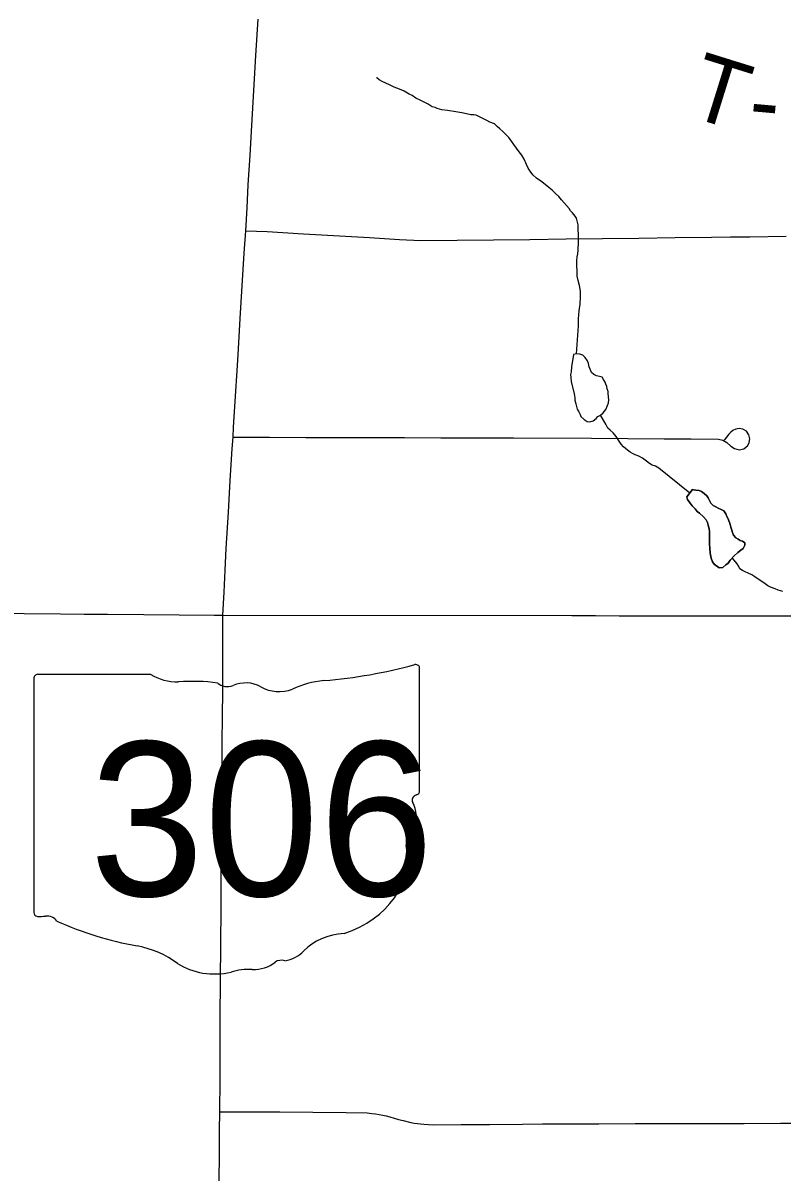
# Model space of a CAD drawing. Extents: x 103424 to 290657, y 38711 to 110967.
# Drawn here: x 107089 to 110536, y 71063 to 76283 of the extents above; entities that cross this region are included whole.
import ezdxf

# ---------------------------------------------------------------- set-up
doc = ezdxf.new("R2010")
doc.units = 0
for name, color, linetype in [('GM_X_Minor_Lake', 7, 'Continuous'), ('GM_X_Minor_River', 7, 'Continuous'), ('GM_X_State_Location', 7, 'Continuous'), ('GM_X_State_Route', 7, 'Continuous'), ('GM_X_State_Shield', 7, 'Continuous'), ('GM_X_Township_Road', 7, 'Continuous'), ('GM_X_Township_Road_Text', 7, 'Continuous')]:
    doc.layers.add(name, color=color, linetype=linetype)

msp = doc.modelspace()

# ---------------------------------------------------------------- linework, layer by layer
at = {"layer": 'GM_X_Minor_Lake'}
for points in [[(109589.1, 74777.3), (109579.7, 74720.6), (109577.9, 74698.4), (109576, 74686.2), (109576.2, 74672.1), (109578.5, 74653.9), (109578.7, 74652.1)], [(109578.7, 74652.1), (109591.2, 74599.5), (109593.3, 74589.5), (109595.5, 74579.4), (109595.6, 74569.3), (109599.8, 74553.2), (109602, 74541.1), (109606.2, 74529), (109612.4, 74516.9), (109618.6, 74504.9), (109622.7, 74494.8), (109637, 74480.8), (109651.2, 74472.9), (109663.4, 74471), (109677.5, 74475.2), (109691.5, 74485.4), (109699.5, 74495.6), (109711.5, 74501.8), (109723.5, 74512), (109735.4, 74526.2), (109743.3, 74544.5), (109747.2, 74556.7), (109749.1, 74570.8), (109746.7, 74599.1), (109746.6, 74609.2), (109742.4, 74621.2), (109740.3, 74631.3), (109736.1, 74641.4), (109732, 74651.4), (109725.8, 74663.5), (109719.6, 74673.5), (109707.4, 74677.5), (109693.3, 74679.3), (109681.1, 74685.3), (109670.9, 74695.3), (109664.7, 74709.4), (109660.5, 74721.4), (109656.3, 74735.5), (109652.1, 74747.6), (109641.8, 74763.7), (109631.6, 74773.7), (109617.4, 74777.6), (109603.2, 74779.4), (109589.1, 74777.3)], [(110129.5, 74163.3), (110103.6, 74130), (110105.8, 74117.9), (110118.1, 74101.8), (110128.3, 74089.8), (110140.6, 74075.8), (110150.8, 74063.8), (110161, 74055.8), (110179.4, 74039.8), (110191.7, 74025.8), (110197.8, 74013.7), (110200, 74001.7), (110204.2, 73985.5), (110206.4, 73973.4), (110206.5, 73963.3), (110206.6, 73953.2), (110206.8, 73939.1), (110206.9, 73929), (110207.1, 73914.9), (110207.3, 73896.7), (110209.6, 73874.5), (110213.9, 73852.3), (110220.1, 73834.2), (110228.3, 73824.2), (110250.7, 73808.2), (110266.9, 73808.4), (110280.9, 73820.7), (110290.9, 73828.8), (110300.8, 73843.1), (110318.8, 73861.4), (110334.8, 73877.8), (110348.8, 73888)], [(110129.5, 74163.3), (110133.5, 74162.6), (110143.6, 74160.7), (110159.8, 74158.8), (110169.9, 74154.9), (110182.2, 74144.9), (110194.4, 74134.9), (110200.6, 74124.9), (110206.8, 74112.8), (110213, 74100.8), (110223.2, 74090.8), (110235.4, 74084.8), (110245.6, 74078.9), (110259.8, 74072.9), (110272, 74067), (110280.2, 74053), (110284.4, 74040.9), (110290.6, 74030.8), (110294.7, 74020.8), (110298.9, 74010.7), (110303.1, 73992.6), (110307.3, 73978.5), (110311.5, 73968.4), (110315.7, 73956.3), (110325.9, 73944.3), (110336.1, 73938.4), (110346.2, 73932.4), (110356.4, 73928.5), (110366.6, 73920.5), (110366.7, 73910.4), (110358.8, 73896.2), (110348.8, 73888), (110334.8, 73877.8), (110318.8, 73861.4), (110300.8, 73843.1), (110290.9, 73828.8), (110280.9, 73820.7), (110266.9, 73808.4), (110250.7, 73808.2), (110228.3, 73824.2), (110220.1, 73834.2), (110213.9, 73852.3), (110209.6, 73874.5), (110207.3, 73896.7), (110207.1, 73914.9), (110206.9, 73929), (110206.8, 73939.1), (110206.6, 73953.2), (110206.5, 73963.3), (110206.4, 73973.4), (110204.2, 73985.5), (110200, 74001.7), (110197.8, 74013.7), (110191.7, 74025.8), (110179.4, 74039.8), (110161, 74055.8), (110150.8, 74063.8), (110140.6, 74075.8), (110128.3, 74089.8), (110118.1, 74101.8), (110105.8, 74117.9), (110103.6, 74130), (110129.5, 74163.3)], [(110348.8, 73888), (110358.8, 73896.2), (110366.7, 73910.4), (110366.6, 73920.5), (110356.4, 73928.5), (110346.2, 73932.4), (110336.1, 73938.4), (110325.9, 73944.3), (110315.7, 73956.3), (110311.5, 73968.4), (110307.3, 73978.5), (110303.1, 73992.6), (110298.9, 74010.7), (110294.7, 74020.8), (110290.6, 74030.8), (110284.4, 74040.9), (110280.2, 74053), (110272, 74067), (110259.8, 74072.9), (110245.6, 74078.9), (110235.4, 74084.8), (110223.2, 74090.8), (110213, 74100.8), (110206.8, 74112.8), (110200.6, 74124.9), (110194.4, 74134.9), (110182.2, 74144.9), (110169.9, 74154.9), (110159.8, 74158.8), (110143.6, 74160.7), (110133.5, 74162.6), (110129.5, 74163.3)]]:
    msp.add_lwpolyline(points, dxfattribs=at)
at = {"layer": 'GM_X_Minor_River'}
for points in [[(109603.2, 74779.4), (109611.9, 74906.8), (109611.5, 74939.1), (109615.1, 74975.5), (109618.8, 75005.8), (109620.4, 75038.2), (109620.1, 75064.4), (109615.8, 75090.6), (109609.5, 75112.8), (109605.2, 75132.9), (109604.9, 75157.2), (109604.7, 75179.4), (109604.4, 75201.6), (109606.2, 75219.8), (109608.1, 75234), (109609.9, 75250.2), (109609.8, 75262.3), (109611.6, 75276.4), (109611.5, 75286.5), (109611.4, 75296.6), (109611.2, 75310.8), (109611.1, 75322.9), (109610.8, 75343.1), (109610.6, 75365.3), (109606.3, 75383.4), (109602.1, 75395.5), (109596, 75405.6), (109583.7, 75419.6), (109575.5, 75429.6), (109569.3, 75439.6), (109534.5, 75479.7), (109522.2, 75493.7), (109507.9, 75507.7), (109491.6, 75523.7), (109469.2, 75541.7), (109444.7, 75561.6), (109420.3, 75577.5), (109403.9, 75593.5), (109391.6, 75609.6), (109383.4, 75623.6), (109375.1, 75639.7), (109364.7, 75663.8), (109354.4, 75681.9), (109342.1, 75697.9), (109329.8, 75714), (109317.5, 75730), (109307.2, 75746.1), (109294.9, 75762.1), (109280.6, 75778.1), (109268.3, 75790.1), (109254.1, 75802.1), (109241.8, 75812.1), (109229.6, 75824.1), (109209.3, 75832), (109195.1, 75839.9), (109180.8, 75847.8), (109168.6, 75853.8), (109156.5, 75859.7), (109146.3, 75863.6), (109136.2, 75865.5), (109122.1, 75865.4), (109103.8, 75869.3), (109081.6, 75875.1), (109055.2, 75878.9), (109016.8, 75884.6), (108990.5, 75888.3), (108970.3, 75894.2), (108960.1, 75898.1), (108947.9, 75902.1), (108929.6, 75914), (108913.4, 75921.9), (108893.1, 75931.8), (108872.8, 75941.7), (108856.4, 75953.7), (108842.2, 75959.6), (108819.9, 75973.5), (108799.6, 75981.4), (108775.2, 75991.2), (108752.9, 76001.1), (108736.6, 76009), (108720.4, 76016.9), (108706.2, 76024.9), (108696, 76032.9), (108694, 76034.8)], [(110117.5, 74146.4), (109976.9, 74260), (109960.6, 74269.9), (109946.4, 74273.8), (109934.2, 74281.8), (109919.9, 74291.8), (109901.6, 74305.7), (109885.3, 74315.6), (109869.1, 74321.5), (109856.9, 74327.5), (109846.8, 74333.4), (109834.5, 74341.4), (109816.2, 74357.4), (109805.9, 74369.4), (109795.7, 74383.4), (109783.3, 74403.5), (109769, 74421.5), (109754.7, 74433.5), (109744.5, 74441.5), (109738.3, 74453.5), (109736.2, 74459.6), (109711.5, 74501.8)], [(110538.8, 73700), (110518.5, 73705.9), (110504.3, 73711.8), (110484, 73719.7), (110471.8, 73725.6), (110459.6, 73735.6), (110412.8, 73767.4), (110398.5, 73775.4), (110382.3, 73783.3), (110368.1, 73789.2), (110355.9, 73795.2), (110343.7, 73803.1), (110339.5, 73813.2), (110331.3, 73825.2), (110310.5, 73850.8)]]:
    msp.add_lwpolyline(points, dxfattribs=at)
at = {"layer": 'GM_X_State_Route'}
for points in [[(108060, 74679.8), (108065.7, 74775.5), (108075.6, 74940.3), (108084.6, 75088.5), (108093.5, 75236.8), (108101.6, 75338.3), (108107.1, 75442.9), (108112.5, 75547.5), (108120.4, 75681.9), (108128.4, 75816.4), (108137.7, 75975.6), (108147.1, 76134.8), (108156.7, 76299.6)], [(108060, 74679.8), (108065.7, 74775.5), (108075.6, 74940.3), (108084.6, 75088.5), (108093.5, 75236.8), (108101.6, 75338.3), (108107.1, 75442.9), (108112.5, 75547.5), (108120.4, 75681.9), (108128.4, 75816.4), (108137.7, 75975.6), (108147.1, 76134.8), (108156.7, 76299.6)], [(107979.9, 71000), (107981.5, 71165.1), (107982.3, 71250.4), (107983.1, 71335.8), (107984.2, 71482.6), (107984.7, 71624.3), (107985.2, 71765.9), (107986.5, 71931), (107987.7, 72096.1), (107988.9, 72261.1), (107989.8, 72390), (107990.8, 72518.8), (107992, 72683.8), (107993.1, 72848.9), (107994.4, 73014), (107995.2, 73131.6), (107996.1, 73249.1), (107996.7, 73592.1), (108002.4, 73697.5), (108007.4, 73796.4), (108012.5, 73895.3), (108022.3, 74060), (108030.8, 74204), (108039.3, 74348), (108043.1, 74401), (108045.9, 74446), (108055.8, 74610.7), (108060, 74679.8)], [(107979.9, 71000), (107981.5, 71165.1), (107982.3, 71250.4), (107983.1, 71335.8), (107984.2, 71482.6), (107984.7, 71624.3), (107985.2, 71765.9), (107986.5, 71931), (107987.7, 72096.1), (107988.9, 72261.1), (107989.8, 72390), (107990.8, 72518.8), (107992, 72683.8), (107993.1, 72848.9), (107994.4, 73014), (107995.2, 73131.6), (107996.1, 73249.1), (107996.7, 73592.1), (108002.4, 73697.5), (108007.4, 73796.4), (108012.5, 73895.3), (108022.3, 74060), (108030.8, 74204), (108039.3, 74348), (108043.1, 74401), (108045.9, 74446), (108055.8, 74610.7), (108060, 74679.8)]]:
    msp.add_lwpolyline(points, dxfattribs=at)
at = {"layer": 'GM_X_State_Shield'}
for p, q in [((108890.3, 72793.9), (108890.3, 73350.1)), ((107139.3, 73305.5), (107139.3, 72242.3)), ((107669.3, 73323.8), (107156.5, 73323.8)), ((108890.2, 72794.1), (108890.3, 72793.9))]:
    msp.add_line(p, q, dxfattribs=at)
for centre, major_axis, start_param, end_param in [((108266.6, 74773.3), (1857, 0), 4.814394, 5.042369), ((108870.9, 73352.4), (19.5, 0), 6.141152, 7.989035), ((107159.3, 73307.8), (20.3, 0), 1.712693, 3.28349), ((107791.5, 73447.2), (196.8, 0), 4.042523, 4.731795), ((107856.7, 72726.9), (706.4, 0), 1.404758, 1.657858), ((108017.1, 73313.3), (56.8, 0), 3.836095, 5.185415), ((108100.4, 73190.4), (118, 0), 0.950623, 2.079405), ((108503.5, 72999), (373.6, 0), 1.699011, 2.107814), ((108252.7, 73358.9), (142, 0), 4.081561, 5.145723), ((108885.8, 72753.1), (30.2, 0), 1.883978, 3.671073), ((108869.5, 72791.8), (20.9, 0), 5.05454, 6.418171), ((108693.9, 72682.8), (181.1, 0), 5.934695, 6.695948), ((108960.2, 72561.2), (131.8, 0), 2.387724, 3.262537), ((108370.6, 72490.4), (464.5, 0), 5.101752, 6.440018), ((107159.5, 72239.9), (20.5, 0), 3.00124, 4.508301), ((107162.6, 72348.7), (156.2, 0), 4.665946, 4.897461), ((107194.6, 72180.9), (56.3, 0), 0.519207, 1.627899), ((107905.6, 73136.2), (1341, 0), 4.195997, 4.488961), ((108566.5, 71943.8), (254.4, 0), 1.647645, 2.488434), ((107505.8, 71764.6), (419.6, 0), 0.823519, 1.323587), ((108244.2, 72139.2), (150.1, 0), 4.937069, 5.64225), ((107959.6, 72175.7), (266.2, 0), 4.026481, 4.996735), ((108113.4, 71808.1), (218.8, 0), 1.495662, 1.94098), ((108132.9, 72096), (141.9, 0), 4.691044, 5.507374), ((108261.2, 71993.1), (39.9, 0), 1.147584, 2.315152)]:
    msp.add_ellipse(centre, major_axis=major_axis, ratio=0.8, start_param=start_param, end_param=end_param, dxfattribs=at)
at = {"layer": 'GM_X_Township_Road'}
for points in [[(108101.6, 75338.3), (108197.5, 75335.4), (108362.3, 75325.6), (108527.1, 75315.8), (108662.9, 75307.7), (108798.7, 75299.6), (108895.3, 75293.9), (109060.3, 75295.9), (109225.4, 75297.8), (109390.4, 75299.8), (109555.5, 75301.8), (109720.6, 75303.8), (109885.6, 75305.8), (110050.7, 75307.8), (110215.8, 75309.8), (110302.4, 75310.8), (110389.1, 75311.9), (110554.2, 75313.9)], [(109670.5, 74396.4), (109835.6, 74395.3), (110000.6, 74394.2), (110123.9, 74393.5), (110247.2, 74392.7), (110266.8, 74387.1), (110285.6, 74377.2), (110303.8, 74359.9), (110320.2, 74349.6), (110341.3, 74343.5), (110362.8, 74348.2), (110380.6, 74363.7), (110387.2, 74376.8), (110390, 74394.1), (110384.8, 74412.4), (110374.1, 74428.7), (110357.7, 74437.7), (110340.8, 74440.5), (110325.8, 74437.2), (110312.7, 74431.6), (110302.9, 74424.5), (110294, 74415.2), (110273.4, 74387.5)], [(108043.1, 74401), (108208.1, 74400.6), (108373.2, 74400.2), (108514.6, 74399.9), (108656, 74399.5), (108821, 74399.1), (108986.1, 74398.7), (109151.2, 74398.3), (109316.2, 74397.9), (109670.5, 74396.4)], [(106929.9, 73601.7), (107095, 73600.2), (107260, 73598.8), (107366.8, 73597.9), (107473.7, 73596.9), (107638.7, 73595.5), (107798, 73594.1), (107957.3, 73592.7), (107996.7, 73592.1)], [(107996.7, 73592.1), (109581.4, 73591.5), (109689.2, 73590.5), (109796.9, 73589.5), (110436, 73590), (110601, 73589.6), (110766.1, 73589.1), (110931.2, 73588.7), (111096.2, 73588.2), (111316.8, 73587.6), (111697.9, 73586.5), (111862.9, 73586.1), (112028, 73585.6), (112180.8, 73585.2), (112333.5, 73584.7), (112498.6, 73584.2), (112862.3, 73582.6)], [(107983.1, 71335.8), (108090.1, 71336.9), (108255.2, 71335.8), (108406.1, 71334.8), (108557, 71333.7), (108651.7, 71331.4), (108672.8, 71329.4), (108689.9, 71327.4), (108706.5, 71325.1), (108722.7, 71321.6), (108738, 71318.1), (108755.4, 71313.5), (108793.9, 71301.9), (108815.6, 71297), (108850.1, 71288), (108865.4, 71284.8), (108909.8, 71280.7), (108951.8, 71278.1), (109079.6, 71278.6), (109207.5, 71279), (109356.7, 71280.5), (109447.4, 71281.4), (109538.1, 71282.3), (109703.2, 71282.7), (109868.3, 71283), (110198.4, 71283.7), (110363.5, 71284.1), (110528.5, 71284.4), (110886, 71285.7)]]:
    msp.add_lwpolyline(points, dxfattribs=at)

# ---------------------------------------------------------------- texts
at = {"layer": 'GM_X_State_Location'}
for s in ['s', 'r']:
    msp.add_text(s, height=1.01, dxfattribs=at).set_placement((107995.1, 72703.2))
msp.add_text('306', height=1.01, rotation=0, dxfattribs=at).set_placement((107639.9, 72630))
at = {"layer": 'GM_X_State_Shield'}
msp.add_text('306', height=700.44, dxfattribs=at).set_placement((107391.2, 72317.2))
at = {"layer": 'GM_X_Township_Road_Text'}
for s, rotation, p in [('T', 342.7035, (110094.6, 75864.3)), ('-', 354.86, (110378.5, 75783.6))]:
    msp.add_text(s, height=301.9, rotation=rotation, dxfattribs=at).set_placement(p)

doc.saveas('drawing.dxf')
